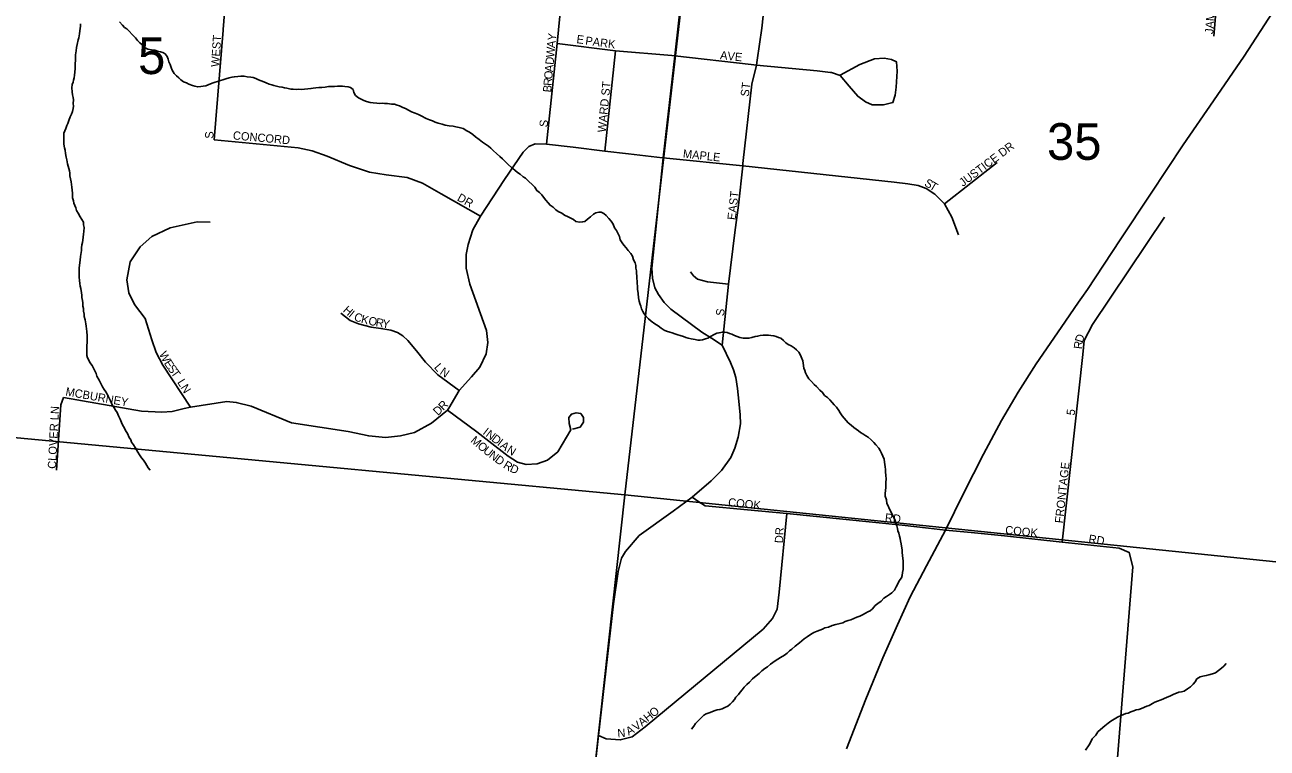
# Model space of a CAD drawing. Extents: x 0 to 1064, y 0 to 440.
# Drawn here: x 231.51 to 254.22, y 218.05 to 231.27 of the extents above; entities that cross this region are included whole.
import ezdxf

# ---------------------------------------------------------------- set-up
doc = ezdxf.new("R2010")
doc.units = 0
for name, color, linetype in [('GM_X_City_Street', 7, 'Continuous'), ('GM_X_City_Street_Text', 7, 'Continuous'), ('GM_X_Minor_River', 7, 'Continuous'), ('GM_X_Section', 7, 'Continuous'), ('GM_X_Section_Text', 7, 'Continuous'), ('GM_X_State_Route', 7, 'Continuous'), ('GM_X_Township_Road', 7, 'Continuous')]:
    doc.layers.add(name, color=color, linetype=linetype)

msp = doc.modelspace()

# ---------------------------------------------------------------- linework, layer by layer
at = {"layer": 'GM_X_City_Street'}
for points in [[(244.897, 230.625), (244.984, 231.208), (245.049, 231.841), (245.184, 232.999), (245.449, 235.352), (245.45, 235.364)], [(253.245, 231.066), (253.404, 232.957), (253.458, 233.736)], [(241.047, 229.089), (241.24, 230.932), (241.367, 232.249)], [(244.059, 225.541), (243.884, 225.652), (243.316, 226.071), (243.197, 226.195), (243.092, 226.339), (243.023, 226.463), (242.984, 226.639), (242.971, 226.824), (243.177, 228.842), (243.39, 230.705), (243.53, 231.959)], [(235.132, 231.187), (235.182, 231.809)], [(234.965, 229.167), (235.131, 231.176), (235.132, 231.187)], [(241.24, 230.932), (242.306, 230.797), (243.335, 230.71)], [(242.113, 228.965), (242.306, 230.797)], [(243.335, 230.71), (243.39, 230.705), (244.785, 230.546)], [(244.636, 228.737), (244.798, 230.189), (244.883, 230.534), (244.897, 230.625)], [(246.237, 230.402), (246.257, 230.4), (246.415, 230.346), (246.578, 230.148), (246.734, 229.967), (246.875, 229.863), (246.999, 229.812), (247.207, 229.812), (247.378, 229.849), (247.42, 229.989), (247.438, 230.135), (247.456, 230.422), (247.445, 230.595), (247.353, 230.64), (247.218, 230.662), (247.042, 230.652), (246.772, 230.548), (246.415, 230.349)], [(244.785, 230.546), (244.883, 230.534), (245.992, 230.431), (246.237, 230.402)], [(234.965, 229.167), (236.501, 229.024), (236.761, 228.97), (237.031, 228.871), (237.443, 228.701), (237.81, 228.581), (238.115, 228.529), (238.496, 228.478), (238.779, 228.377), (239.116, 228.184), (239.839, 227.775)], [(239.257, 224.264), (239.445, 224.584), (239.672, 224.837), (239.827, 225.016), (239.94, 225.255), (239.972, 225.465), (239.949, 225.684), (239.643, 226.53), (239.574, 226.821), (239.572, 227.071), (239.614, 227.257), (239.698, 227.524), (239.839, 227.775), (240.274, 228.447), (240.616, 228.943), (240.723, 229.048), (240.836, 229.098), (241.047, 229.089)], [(241.047, 229.089), (241.532, 229.035), (242.113, 228.965), (242.542, 228.916), (243.163, 228.843)], [(243.163, 228.843), (243.177, 228.842), (244.631, 228.693)], [(248.322, 227.998), (249.287, 228.753)], [(244.489, 227.473), (244.553, 227.975), (244.631, 228.693), (244.636, 228.737)], [(244.631, 228.693), (247.399, 228.398), (247.65, 228.366), (247.841, 228.337), (247.986, 228.282), (248.147, 228.179), (248.322, 227.998), (248.457, 227.756), (248.58, 227.43)], [(234.533, 224.284), (234.026, 225.052), (233.904, 225.281), (233.826, 225.513), (233.708, 225.901), (233.513, 226.156), (233.407, 226.375), (233.37, 226.607), (233.433, 226.936), (233.613, 227.214), (233.83, 227.401), (234.162, 227.559), (234.658, 227.669), (234.895, 227.665)], [(250.474, 221.812), (250.852, 225.242), (250.874, 225.503), (251.026, 225.791), (252.346, 227.753)], [(244.255, 225.418), (244.369, 226.53), (244.489, 227.473)], [(243.68, 226.758), (243.734, 226.682), (243.808, 226.624), (243.985, 226.572), (244.369, 226.53)], [(237.281, 226.001), (237.451, 225.866), (237.608, 225.804), (237.836, 225.747), (238.016, 225.717), (238.2, 225.689), (238.318, 225.644), (238.417, 225.588), (238.51, 225.499), (238.665, 225.31), (238.831, 225.102), (239.054, 224.873), (239.445, 224.584)], [(243.709, 222.638), (244.053, 222.932), (244.241, 223.124), (244.416, 223.364), (244.488, 223.532), (244.551, 223.735), (244.59, 223.979), (244.586, 224.139), (244.561, 224.389), (244.538, 224.621), (244.504, 224.823), (244.462, 224.963), (244.407, 225.099), (244.255, 225.418), (244.059, 225.541)], [(232.087, 223.132), (232.161, 224.323), (232.213, 224.461)], [(232.213, 224.461), (233.636, 224.21), (234.01, 224.19), (234.197, 224.203), (234.416, 224.256)], [(234.416, 224.256), (234.533, 224.284), (235.201, 224.387), (235.372, 224.368), (235.646, 224.3), (236.382, 223.997), (237.417, 223.835), (237.795, 223.755), (238.099, 223.729), (238.372, 223.755), (238.628, 223.819), (238.941, 223.99), (239.235, 224.226), (239.257, 224.264)], [(239.235, 224.226), (239.768, 223.832), (239.99, 223.659)], [(239.99, 223.659), (240.345, 223.384), (240.512, 223.277), (240.674, 223.232), (240.871, 223.245), (241.064, 223.313), (241.251, 223.468), (241.487, 223.868), (241.458, 223.981), (241.451, 224.09), (241.5, 224.155), (241.584, 224.181), (241.671, 224.165), (241.719, 224.094), (241.719, 224.01), (241.658, 223.919), (241.519, 223.881)], [(241.763, 216.14), (241.832, 216.805), (241.993, 218.276), (242.271, 220.687), (242.355, 221.275), (242.415, 221.523), (242.49, 221.644), (242.739, 221.937), (243.362, 222.383), (243.709, 222.638)], [(243.709, 222.638), (243.83, 222.549), (243.948, 222.48), (244.72, 222.403), (245.438, 222.335), (247.55, 222.122), (248.026, 222.069)], [(241.993, 218.276), (242.133, 218.22), (242.394, 218.198), (242.613, 218.253), (242.849, 218.437), (245.008, 220.224), (245.179, 220.418), (245.259, 220.586), (245.301, 220.899), (245.438, 222.335)], [(248.809, 221.99), (249.419, 221.931), (250.474, 221.812), (251.513, 221.702), (251.7, 221.625), (251.763, 221.365), (251.294, 215.517), (251.313, 215.406), (251.378, 215.319), (251.491, 215.275), (251.633, 215.259), (252.753, 215.149), (255.477, 214.886), (255.508, 214.884)]]:
    msp.add_lwpolyline(points, dxfattribs=at)
at = {"layer": 'GM_X_Minor_River'}
for points in [[(232.524, 231.292), (232.523, 231.249), (232.515, 231.207), (232.508, 231.164), (232.506, 231.11), (232.492, 231.037), (232.478, 230.995), (232.463, 230.911), (232.449, 230.857), (232.441, 230.796), (232.433, 230.723), (232.43, 230.657), (232.429, 230.614), (232.428, 230.572), (232.426, 230.523), (232.424, 230.475), (232.422, 230.408), (232.414, 230.354), (232.407, 230.305), (232.393, 230.263), (232.386, 230.221), (232.372, 230.179), (232.364, 230.118), (232.368, 230.045), (232.378, 229.99), (232.389, 229.941), (232.393, 229.899), (232.391, 229.832), (232.396, 229.783), (232.388, 229.741), (232.374, 229.687), (232.36, 229.639), (232.334, 229.591), (232.308, 229.525), (232.294, 229.471), (232.274, 229.429), (232.254, 229.375), (232.235, 229.333), (232.221, 229.291), (232.22, 229.248), (232.218, 229.194), (232.216, 229.151), (232.221, 229.09), (232.23, 229.023), (232.241, 228.98), (232.251, 228.919), (232.261, 228.852), (232.272, 228.803), (232.288, 228.73), (232.299, 228.687), (232.309, 228.644), (232.32, 228.601), (232.325, 228.559), (232.329, 228.51), (232.34, 228.455), (232.35, 228.4), (232.361, 228.351), (232.365, 228.302), (232.369, 228.247), (232.374, 228.193), (232.378, 228.15), (232.377, 228.108), (232.393, 228.052), (232.404, 228.01), (232.421, 227.967), (232.438, 227.924), (232.448, 227.875), (232.483, 227.831), (232.518, 227.763), (232.547, 227.714), (232.575, 227.664), (232.58, 227.615), (232.59, 227.567), (232.582, 227.494), (232.58, 227.445), (232.573, 227.391), (232.565, 227.337), (232.557, 227.294), (232.55, 227.252), (232.542, 227.192), (232.54, 227.149), (232.533, 227.107), (232.524, 227.034), (232.516, 226.968), (232.508, 226.925), (232.507, 226.871), (232.499, 226.829), (232.498, 226.786), (232.496, 226.737), (232.5, 226.658), (232.504, 226.598)], [(233.238, 231.324), (233.291, 231.268), (233.326, 231.224), (233.368, 231.199), (233.415, 231.155), (233.468, 231.098), (233.527, 231.036), (233.568, 230.986), (233.609, 230.942), (233.65, 230.905), (233.703, 230.854), (233.757, 230.828), (233.824, 230.814), (233.884, 230.806), (233.933, 230.793), (233.987, 230.779), (234.029, 230.765), (234.071, 230.74), (234.106, 230.69), (234.129, 230.647), (234.139, 230.598), (234.162, 230.549), (234.179, 230.494), (234.201, 230.444), (234.236, 230.382), (234.277, 230.339), (234.318, 230.301), (234.36, 230.269), (234.407, 230.231), (234.462, 230.212), (234.503, 230.186), (234.569, 230.16), (234.612, 230.152), (234.666, 230.138), (234.721, 230.143), (234.764, 230.148), (234.813, 230.158), (234.856, 230.175), (234.93, 230.203), (234.986, 230.226), (235.029, 230.237), (235.084, 230.253), (235.127, 230.264), (235.182, 230.286), (235.244, 230.303), (235.293, 230.313), (235.336, 230.324), (235.397, 230.328), (235.452, 230.333), (235.513, 230.331), (235.573, 230.323), (235.64, 230.315), (235.682, 230.308), (235.731, 230.288), (235.779, 230.268), (235.827, 230.248), (235.875, 230.229), (235.917, 230.209), (235.971, 230.189), (236.019, 230.176), (236.061, 230.162), (236.109, 230.149), (236.158, 230.141), (236.213, 230.133), (236.255, 230.12), (236.297, 230.113), (236.37, 230.098), (236.412, 230.097), (236.473, 230.089), (236.516, 230.094), (236.57, 230.092), (236.619, 230.097), (236.68, 230.101), (236.735, 230.105), (236.778, 230.116), (236.827, 230.12), (236.882, 230.125), (236.937, 230.129), (236.998, 230.133), (237.059, 230.144), (237.114, 230.142), (237.169, 230.146), (237.224, 230.151), (237.266, 230.149), (237.315, 230.148), (237.358, 230.147), (237.418, 230.139), (237.46, 230.125)], [(237.46, 230.125), (237.508, 230.087), (237.524, 230.032), (237.553, 229.983), (237.607, 229.939), (237.654, 229.913), (237.702, 229.887), (237.75, 229.873), (237.817, 229.853), (237.877, 229.845), (237.944, 229.837), (237.987, 229.836), (238.036, 229.84), (238.084, 229.833), (238.139, 229.831), (238.212, 229.823), (238.266, 229.821), (238.314, 229.801), (238.357, 229.794), (238.417, 229.762), (238.465, 229.742), (238.518, 229.71), (238.578, 229.684), (238.645, 229.658), (238.705, 229.631), (238.752, 229.606), (238.842, 229.56), (238.902, 229.534), (238.962, 229.514), (239.011, 229.495), (239.065, 229.475), (239.137, 229.454), (239.191, 229.44), (239.264, 229.426), (239.337, 229.418), (239.385, 229.41), (239.446, 229.396), (239.518, 229.376), (239.59, 229.337), (239.638, 229.311), (239.697, 229.267), (239.744, 229.223), (239.81, 229.178), (239.875, 229.128), (239.929, 229.09), (239.982, 229.052), (240.024, 229.014), (240.077, 228.97), (240.13, 228.92), (240.189, 228.863), (240.237, 228.819), (240.302, 228.762), (240.343, 228.719), (240.402, 228.662), (240.467, 228.612), (240.515, 228.574), (240.562, 228.542), (240.615, 228.492), (240.663, 228.466), (240.722, 228.409), (240.781, 228.353), (240.828, 228.303), (240.869, 228.241), (240.917, 228.209), (240.958, 228.165), (240.987, 228.122), (241.034, 228.066), (241.075, 228.016), (241.11, 227.972), (241.164, 227.94), (241.217, 227.89), (241.258, 227.858), (241.324, 227.826), (241.372, 227.794), (241.438, 227.762), (241.486, 227.736), (241.54, 227.71), (241.581, 227.678), (241.648, 227.664), (241.703, 227.669), (241.746, 227.679), (241.796, 227.72), (241.846, 227.761), (241.902, 227.808), (241.946, 227.837), (242.001, 227.848), (242.043, 227.846), (242.091, 227.821), (242.133, 227.783), (242.186, 227.733), (242.227, 227.683), (242.261, 227.627), (242.29, 227.56), (242.324, 227.51), (242.347, 227.461), (242.376, 227.399), (242.392, 227.344), (242.427, 227.288), (242.456, 227.245), (242.503, 227.195), (242.538, 227.145)], [(242.538, 227.145), (242.585, 227.089), (242.614, 227.045), (242.636, 226.978), (242.664, 226.922), (242.675, 226.874), (242.679, 226.825), (242.69, 226.776), (242.688, 226.727), (242.693, 226.685), (242.698, 226.636), (242.702, 226.587), (242.701, 226.545), (242.705, 226.496), (242.709, 226.441), (242.719, 226.362), (242.729, 226.283), (242.739, 226.222), (242.749, 226.179), (242.766, 226.13), (242.783, 226.081), (242.806, 226.031), (242.828, 225.988), (242.869, 225.938), (242.911, 225.895), (242.958, 225.857), (243.023, 225.806), (243.083, 225.768), (243.142, 225.724), (243.196, 225.692), (243.238, 225.672), (243.298, 225.652), (243.341, 225.639), (243.389, 225.625), (243.443, 225.605), (243.491, 225.591), (243.551, 225.571), (243.594, 225.558), (243.636, 225.544), (243.69, 225.531), (243.763, 225.516), (243.811, 225.509), (243.854, 225.507), (243.897, 225.512), (243.952, 225.529), (243.995, 225.545), (244.045, 225.574), (244.107, 225.609), (244.156, 225.632), (244.199, 225.642), (244.26, 225.653), (244.303, 225.651), (244.345, 225.644), (244.388, 225.631), (244.43, 225.617), (244.484, 225.591), (244.532, 225.571), (244.58, 225.558), (244.64, 225.544), (244.683, 225.543), (244.744, 225.541), (244.799, 225.557), (244.861, 225.573), (244.903, 225.578), (244.952, 225.589), (245.008, 225.599), (245.062, 225.598), (245.105, 225.596), (245.148, 225.595), (245.202, 225.587), (245.244, 225.574), (245.286, 225.554), (245.328, 225.541), (245.376, 225.503), (245.423, 225.459), (245.465, 225.427), (245.519, 225.401), (245.572, 225.369), (245.614, 225.332), (245.655, 225.288), (245.684, 225.245), (245.701, 225.202), (245.729, 225.128), (245.74, 225.085), (245.749, 224.994), (245.766, 224.951), (245.782, 224.908), (245.805, 224.858), (245.84, 224.802), (245.887, 224.752), (245.94, 224.696), (245.981, 224.658), (246.04, 224.59), (246.093, 224.552), (246.128, 224.496), (246.182, 224.458), (246.223, 224.414), (246.27, 224.37), (246.305, 224.327), (246.346, 224.283), (246.387, 224.221)], [(232.504, 226.598), (232.508, 226.543), (232.519, 226.494), (232.529, 226.451), (232.539, 226.372), (232.55, 226.329), (232.548, 226.286), (232.559, 226.232), (232.563, 226.189), (232.567, 226.128), (232.578, 226.085), (232.577, 226.037), (232.587, 225.982), (232.592, 225.939), (232.608, 225.878), (232.618, 225.805), (232.628, 225.762), (232.633, 225.713), (232.637, 225.664), (232.647, 225.585), (232.645, 225.524), (232.643, 225.464), (232.641, 225.409), (232.64, 225.367), (232.638, 225.324), (232.637, 225.282), (232.641, 225.227), (232.652, 225.184), (232.675, 225.141), (232.692, 225.098), (232.739, 225.042), (232.761, 224.993), (232.784, 224.943), (232.807, 224.9), (232.824, 224.851), (232.864, 224.777), (232.898, 224.703), (232.927, 224.653), (232.956, 224.604), (232.985, 224.561), (233.008, 224.517), (233.042, 224.456), (233.071, 224.4), (233.105, 224.326), (233.139, 224.27), (233.162, 224.227), (233.191, 224.184), (233.22, 224.122), (233.248, 224.061), (233.271, 223.999), (233.293, 223.956), (233.328, 223.9), (233.345, 223.857), (233.38, 223.801), (233.414, 223.728), (233.443, 223.684), (233.454, 223.641), (233.495, 223.591), (233.523, 223.542), (233.546, 223.499), (233.569, 223.456), (233.604, 223.412), (233.639, 223.356), (233.674, 223.313), (233.709, 223.257), (233.738, 223.214), (233.761, 223.17), (233.796, 223.127)], [(246.387, 224.221), (246.416, 224.178), (246.451, 224.122), (246.486, 224.078), (246.521, 224.035), (246.562, 223.997), (246.616, 223.953), (246.663, 223.909), (246.704, 223.877), (246.746, 223.846), (246.788, 223.82), (246.83, 223.794), (246.883, 223.756), (246.925, 223.731), (246.978, 223.687), (247.031, 223.636), (247.066, 223.593), (247.119, 223.53), (247.148, 223.487), (247.171, 223.438), (247.194, 223.388), (247.216, 223.333), (247.227, 223.278), (247.231, 223.235), (247.236, 223.193), (247.24, 223.144), (247.245, 223.095), (247.249, 223.041), (247.253, 222.968), (247.251, 222.913), (247.25, 222.871), (247.248, 222.816), (247.24, 222.755), (247.238, 222.707), (247.236, 222.652), (247.259, 222.585), (247.268, 222.518), (247.291, 222.475), (247.308, 222.432), (247.337, 222.388), (247.365, 222.32), (247.394, 222.265), (247.417, 222.21), (247.433, 222.167), (247.45, 222.111), (247.461, 222.062), (247.471, 222.02), (247.488, 221.977), (247.498, 221.922), (247.509, 221.879), (247.52, 221.836), (247.53, 221.781), (247.535, 221.738), (247.545, 221.671), (247.55, 221.629), (247.554, 221.562), (247.563, 221.47), (247.567, 221.409), (247.565, 221.361), (247.564, 221.312), (247.556, 221.258), (247.548, 221.204), (247.534, 221.161), (247.49, 221.108), (247.47, 221.054), (247.437, 220.994), (247.405, 220.935), (247.361, 220.887), (247.317, 220.858), (247.261, 220.818), (247.211, 220.789), (247.161, 220.736), (247.105, 220.695), (247.055, 220.654), (247.004, 220.595), (246.96, 220.56), (246.917, 220.537), (246.874, 220.514), (246.824, 220.485), (246.774, 220.462), (246.719, 220.44), (246.663, 220.417), (246.608, 220.395), (246.559, 220.384), (246.503, 220.361), (246.46, 220.338), (246.411, 220.328), (246.337, 220.306), (246.27, 220.29), (246.202, 220.261), (246.134, 220.245), (246.091, 220.222), (246.041, 220.205), (245.992, 220.189), (245.93, 220.16), (245.874, 220.126), (245.812, 220.085), (245.756, 220.044), (245.712, 220.009), (245.668, 219.974), (245.593, 219.91)], [(245.593, 219.91), (245.531, 219.857), (245.487, 219.828), (245.443, 219.787), (245.393, 219.746), (245.325, 219.705), (245.275, 219.676), (245.225, 219.642), (245.182, 219.613), (245.138, 219.584), (245.082, 219.537), (245.038, 219.502), (244.982, 219.461), (244.932, 219.414), (244.875, 219.367), (244.813, 219.314), (244.756, 219.255), (244.706, 219.214), (244.661, 219.161), (244.623, 219.114), (244.585, 219.072), (244.554, 219.031), (244.509, 218.977), (244.483, 218.936), (244.446, 218.894), (244.402, 218.853), (244.358, 218.818), (244.302, 218.79), (244.259, 218.767), (244.216, 218.756), (244.167, 218.745), (244.111, 218.729), (244.068, 218.712), (244.019, 218.695), (243.963, 218.672), (243.92, 218.649), (243.857, 218.591), (243.813, 218.543), (243.769, 218.496), (243.737, 218.449), (243.698, 218.395)], [(252.765, 219.13), (252.821, 219.171), (252.871, 219.218), (252.903, 219.26), (252.935, 219.313), (252.997, 219.354), (253.046, 219.365), (253.108, 219.375), (253.157, 219.385), (253.224, 219.408), (253.274, 219.424), (253.33, 219.465), (253.386, 219.512), (253.43, 219.547), (253.474, 219.594)], [(250.901, 218.01), (250.965, 218.111), (250.991, 218.153), (251.024, 218.218), (251.087, 218.283), (251.125, 218.343), (251.175, 218.39), (251.251, 218.454), (251.313, 218.507), (251.363, 218.542), (251.425, 218.576), (251.487, 218.611), (251.555, 218.645), (251.635, 218.679), (251.678, 218.69), (251.728, 218.713), (251.783, 218.729), (251.826, 218.746), (251.875, 218.757), (251.925, 218.774), (252.023, 218.813), (252.067, 218.83), (252.123, 218.865), (252.166, 218.888), (252.215, 218.904), (252.283, 218.933), (252.382, 218.972), (252.456, 219.006), (252.512, 219.035), (252.561, 219.052), (252.604, 219.068), (252.653, 219.079), (252.702, 219.09), (252.765, 219.13)]]:
    msp.add_lwpolyline(points, dxfattribs=at)
at = {"layer": 'GM_X_Section'}
for points in [[(244.181, 237.481), (242.474, 222.679), (226.227, 224.201), (227.888, 239.125)], [(259.813, 235.795), (258.349, 221.043), (242.474, 222.679), (244.181, 237.481)], [(226.227, 224.201), (242.474, 222.679), (240.584, 205.524), (224.284, 207.156)], [(242.474, 222.679), (258.349, 221.043), (256.604, 203.873), (240.584, 205.524)]]:
    msp.add_lwpolyline(points, close=True, dxfattribs=at)
at = {"layer": 'GM_X_State_Route'}
for points in [[(250.83, 226.284), (250.934, 226.435), (251.533, 227.339), (252.089, 228.178), (252.688, 229.076), (253.242, 229.884), (253.803, 230.698), (254.321, 231.5), (254.781, 232.171), (255.002, 232.498), (255.089, 232.626)], [(248.337, 222.035), (248.668, 222.706), (249.032, 223.421), (249.362, 224.04), (249.667, 224.555), (249.995, 225.071), (250.455, 225.741), (250.771, 226.199), (250.83, 226.284)], [(246.532, 218.032), (246.882, 218.942), (247.192, 219.701), (247.461, 220.302), (247.692, 220.814), (247.992, 221.378), (248.337, 222.035)]]:
    msp.add_lwpolyline(points, dxfattribs=at)
at = {"layer": 'GM_X_Township_Road'}
for points in [[(248.026, 222.069), (248.337, 222.035)], [(248.337, 222.035), (248.809, 221.99)]]:
    msp.add_lwpolyline(points, dxfattribs=at)

# ---------------------------------------------------------------- texts
at = {"layer": 'GM_X_City_Street_Text'}
for s, height, rotation, p in [('JAMESON', 0.1515, 85.5318, (253.234, 231.099)), ('WEST', 0.1515, 86.4211, (235.061, 230.498)), ('Y', 0.152, 83.0322, (241.213, 230.974)), ('E', 0.152, 352.8783, (241.586, 230.938)), ('PARK', 0.1515, 352.3021, (241.747, 230.911)), ('W', 0.152, 84.9501, (241.184, 230.67)), ('A', 0.152, 84.3307, (241.199, 230.842)), ('D', 0.152, 84.9591, (241.173, 230.537)), ('AVE', 0.1515, 354.0895, (244.213, 230.645)), ('O', 0.152, 84.9591, (241.149, 230.271)), ('A', 0.152, 84.9441, (241.161, 230.404)), ('B', 0.152, 84.9419, (241.128, 230.032)), ('R', 0.152, 84.9478, (241.138, 230.152)), ('WARD ST', 0.1515, 84.4755, (242.128, 229.299)), ('ST', 0.1515, 82.8783, (244.741, 229.953)), ('S', 0.152, 82.8817, (241.061, 229.393)), ('S', 0.152, 90, (234.954, 229.19)), ('CONCORD', 0.1515, 354.9569, (235.305, 229.178)), ('MAPLE', 0.1515, 353.931, (243.533, 228.845)), ('JUSTICE DR', 0.1515, 37.0181, (248.659, 228.306)), ('S', 0.152, 331.2718, (247.941, 228.336)), ('T', 0.152, 329.3502, (248.033, 228.285)), ('DR', 0.1515, 330.6435, (239.397, 228.068)), ('EAST', 0.1515, 83.6603, (244.501, 227.698)), ('H', 0.152, 318.7894, (237.31, 226.037)), ('I', 0.152, 320.6686, (237.414, 225.945)), ('S', 0.152, 82.8783, (244.288, 225.94)), ('C', 0.152, 338.0409, (237.509, 225.878)), ('K', 0.152, 346.5138, (237.643, 225.825)), ('O', 0.152, 348.1431, (237.777, 225.793)), ('R', 0.152, 349.4284, (237.912, 225.765)), ('Y', 0.152, 349.8087, (238.031, 225.743)), ('D', 0.152, 73.217, (250.847, 225.45)), ('R', 0.152, 83.0617, (250.834, 225.337)), ('W', 0.152, 297.2042, (233.955, 225.255)), ('E', 0.152, 302.8299, (234.043, 225.087)), ('S', 0.152, 305.4196, (234.105, 224.991)), ('T', 0.152, 305.5484, (234.167, 224.904)), ('L', 0.152, 310.2043, (238.98, 225.006)), ('N', 0.152, 325.7796, (239.081, 224.895)), ('LN', 0.1515, 302.0128, (234.287, 224.738)), ('MCBURNEY', 0.1515, 349.8249, (232.241, 224.498)), ('CLOVER LN', 0.1515, 87.0631, (232.074, 223.151)), ('D', 0.152, 43.7016, (239.057, 224.118)), ('R', 0.152, 45.1077, (239.156, 224.213)), ('5', 0.152, 83.2931, (250.701, 224.126)), ('M', 0.152, 319.215, (239.644, 223.654)), ('I', 0.152, 322.2822, (239.867, 223.799)), ('N', 0.152, 322.2822, (239.92, 223.758)), ('D', 0.152, 322.2822, (240.026, 223.676)), ('O', 0.152, 320.3825, (239.768, 223.548)), ('U', 0.152, 321.6839, (239.874, 223.46)), ('I', 0.152, 322.2822, (240.131, 223.595)), ('A', 0.152, 322.2807, (240.184, 223.554)), ('N', 0.152, 327.8129, (240.303, 223.463)), ('N', 0.152, 322.4247, (239.98, 223.376)), ('D', 0.152, 323.2962, (240.088, 223.293)), ('R', 0.152, 328.5456, (240.24, 223.182)), ('D', 0.152, 335.794, (240.361, 223.11)), ('FRONTAGE', 0.1515, 83.8304, (250.488, 222.153)), ('COOK', 0.1515, 354.143, (244.36, 222.471)), ('RD', 0.1515, 353.9946, (247.226, 222.191)), ('DR', 0.1515, 86.989, (245.368, 221.791)), ('COOK', 0.1515, 354.2872, (249.426, 221.965)), ('RD', 0.1515, 351.0327, (250.947, 221.805)), ('O', 0.152, 38.4985, (242.999, 218.603)), ('V', 0.152, 38.0661, (242.685, 218.354)), ('A', 0.152, 38.5144, (242.791, 218.437)), ('H', 0.152, 38.496, (242.895, 218.52)), ('N', 0.152, 4.5077, (242.346, 218.244)), ('A', 0.152, 29.0299, (242.546, 218.274))]:
    msp.add_text(s, height=height, rotation=rotation, dxfattribs=at).set_placement(p)
at = {"layer": 'GM_X_Section_Text'}
for s, height, p in [('5', 0.67, (233.576, 230.372)), ('35', 0.6697, (250.196, 228.804))]:
    msp.add_text(s, height=height, rotation=0, dxfattribs=at).set_placement(p)

doc.saveas('drawing.dxf')
